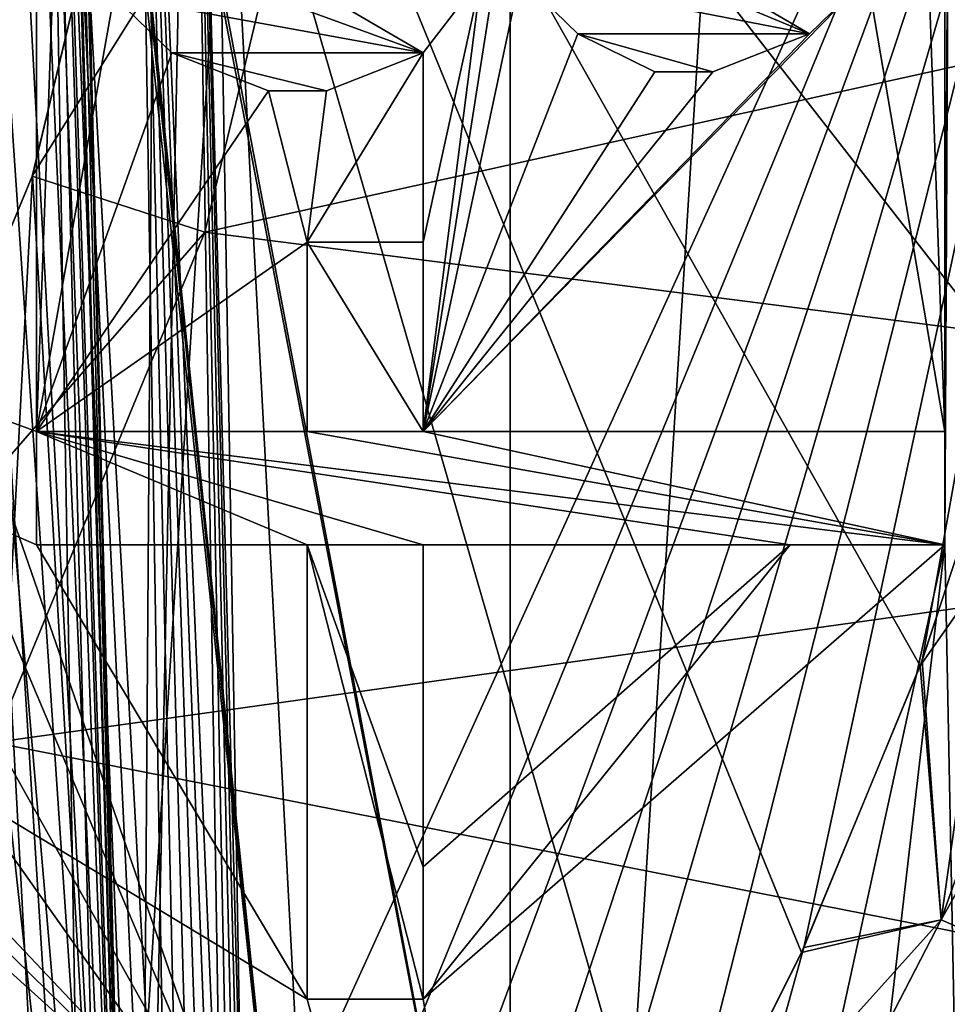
# Model space of a CAD drawing. Header units: millimetres. Extents: x -147 to 148, y -145 to 204.
# Tile 417 of 571: x 104 to 108, y -8 to -4. Entities that reach past the tile are written whole.
import ezdxf

# ---------------------------------------------------------------- set-up
doc = ezdxf.new("R2010")
doc.units = ezdxf.units.MM
doc.header["$LTSCALE"] = 26.699852
for name, color, linetype in [('1236', 7, 'CONTINUOUS'), ('1237', 7, 'CONTINUOUS'), ('1238', 7, 'CONTINUOUS'), ('1239', 7, 'CONTINUOUS'), ('1240', 7, 'CONTINUOUS'), ('1241', 7, 'CONTINUOUS'), ('1242', 7, 'CONTINUOUS'), ('1243', 7, 'CONTINUOUS'), ('1244', 7, 'CONTINUOUS'), ('1245', 7, 'CONTINUOUS'), ('1246', 7, 'CONTINUOUS'), ('1247', 7, 'CONTINUOUS'), ('1248', 7, 'CONTINUOUS'), ('1249', 7, 'CONTINUOUS'), ('1250', 7, 'CONTINUOUS'), ('1252', 7, 'CONTINUOUS'), ('1253', 7, 'CONTINUOUS'), ('1254', 7, 'CONTINUOUS'), ('1255', 7, 'CONTINUOUS'), ('1256', 7, 'CONTINUOUS'), ('1346', 7, 'CONTINUOUS'), ('1347', 7, 'CONTINUOUS'), ('1348', 7, 'CONTINUOUS'), ('1349', 7, 'CONTINUOUS'), ('1350', 7, 'CONTINUOUS'), ('1448', 7, 'CONTINUOUS'), ('1449', 7, 'CONTINUOUS'), ('1450', 7, 'CONTINUOUS'), ('1896', 7, 'CONTINUOUS'), ('1970', 7, 'CONTINUOUS'), ('1974', 7, 'CONTINUOUS'), ('1981', 7, 'CONTINUOUS'), ('1984', 7, 'CONTINUOUS'), ('1986', 7, 'CONTINUOUS'), ('1988', 7, 'CONTINUOUS'), ('1992', 7, 'CONTINUOUS'), ('1994', 7, 'CONTINUOUS'), ('1998', 7, 'CONTINUOUS'), ('1999', 7, 'CONTINUOUS'), ('2006', 7, 'CONTINUOUS'), ('2016', 7, 'CONTINUOUS'), ('743', 7, 'CONTINUOUS'), ('744', 7, 'CONTINUOUS')]:
    doc.layers.add(name, color=color, linetype=linetype)

msp = doc.modelspace()

# ---------------------------------------------------------------- linework, layer by layer
at = {"layer": '1236', "color": 7, "linetype": 'CONTINUOUS', "true_color": 0xd8d8d8}
for points in [[(105.9574, -3.6667, 90.9), (105.7021, -4, 90.9), (105.2766, -3.75, 90.9), (105.9574, -3.6667, 90.9)], [(106.383, -3.9167, 90.9), (106.1277, -3.6667, 90.9), (107.4043, -3.9167, 90.9), (106.383, -3.9167, 90.9)], [(107.4043, -3.9167, 90.9), (106.1277, -3.6667, 90.9), (106.8085, -3.6667, 90.9), (107.4043, -3.9167, 90.9)], [(106.9787, -3.6667, 90.9), (107.4043, -3.9167, 90.9), (106.8085, -3.6667, 90.9), (106.9787, -3.6667, 90.9)], [(107.6596, -3.6667, 90.9), (107.4043, -3.9167, 90.9), (106.9787, -3.6667, 90.9), (107.6596, -3.6667, 90.9)], [(104.5957, -4, 90.9), (104.3404, -3.75, 90.9), (105.7021, -4, 90.9), (104.5957, -4, 90.9)], [(105.7021, -4, 90.9), (104.3404, -3.75, 90.9), (105.0213, -3.75, 90.9), (105.7021, -4, 90.9)], [(105.2766, -3.75, 90.9), (105.7021, -4, 90.9), (105.0213, -3.75, 90.9), (105.2766, -3.75, 90.9)], [(106.7234, -4.0833, 90.9), (106.383, -3.9167, 90.9), (106.9787, -4.0833, 90.9), (106.7234, -4.0833, 90.9)], [(106.9787, -4.0833, 90.9), (106.383, -3.9167, 90.9), (107.4043, -3.9167, 90.9), (106.9787, -4.0833, 90.9)], [(105.0213, -4.1667, 90.9), (104.5957, -4, 90.9), (105.2766, -4.1667, 90.9), (105.0213, -4.1667, 90.9)], [(105.2766, -4.1667, 90.9), (104.5957, -4, 90.9), (105.7021, -4, 90.9), (105.2766, -4.1667, 90.9)], [(105.7021, -4.8333, 90.9), (105.7021, -5.6667, 90.9), (105.1915, -4.8333, 90.9), (105.7021, -4.8333, 90.9)], [(105.1915, -4.8333, 90.9), (105.7021, -5.6667, 90.9), (105.1915, -5.6667, 90.9), (105.1915, -4.8333, 90.9)], [(105.1915, -5.6667, 90.9), (108, -6.1667, 90.9), (104, -5.6667, 90.9), (105.1915, -5.6667, 90.9)], [(104, -5.6667, 90.9), (108, -6.1667, 90.9), (107.3191, -6.1667, 90.9), (104, -5.6667, 90.9)], [(104, -6.1667, 90.9), (104, -5.6667, 90.9), (105.1915, -6.1667, 90.9), (104, -6.1667, 90.9)], [(105.1915, -6.1667, 90.9), (104, -5.6667, 90.9), (105.7021, -6.1667, 90.9), (105.1915, -6.1667, 90.9)], [(105.7021, -6.1667, 90.9), (104, -5.6667, 90.9), (107.3191, -6.1667, 90.9), (105.7021, -6.1667, 90.9)], [(105.7021, -5.6667, 90.9), (108, -6.1667, 90.9), (105.1915, -5.6667, 90.9), (105.7021, -5.6667, 90.9)], [(108, -5.6667, 90.9), (108, -6.1667, 90.9), (105.7021, -5.6667, 90.9), (108, -5.6667, 90.9)], [(105.1915, -8.1667, 90.9), (105.1915, -6.1667, 90.9), (105.7021, -8.1667, 90.9), (105.1915, -8.1667, 90.9)], [(105.7021, -8.1667, 90.9), (105.1915, -6.1667, 90.9), (105.7021, -7.5833, 90.9), (105.7021, -8.1667, 90.9)], [(105.7021, -7.5833, 90.9), (105.1915, -6.1667, 90.9), (105.7021, -6.1667, 90.9), (105.7021, -7.5833, 90.9)], [(108, -6.1667, 90.9), (105.7021, -8.1667, 90.9), (107.3191, -6.1667, 90.9), (108, -6.1667, 90.9)], [(105.7021, -8.1667, 90.9), (105.7021, -7.5833, 90.9), (107.3191, -6.1667, 90.9), (105.7021, -8.1667, 90.9)]]:
    msp.add_3dface(points, dxfattribs=at)
at = {"layer": '1237', "color": 7, "linetype": 'CONTINUOUS', "true_color": 0xd8d8d8}
for points in [[(108, -6.1667, 91.4), (105.7021, -8.1667, 91.4), (108, -6.1667, 90.9), (108, -6.1667, 91.4)], [(108, -6.1667, 90.9), (105.7021, -8.1667, 91.4), (105.7021, -8.1667, 90.9), (108, -6.1667, 90.9)]]:
    msp.add_3dface(points, dxfattribs=at)
at = {"layer": '1238', "color": 7, "linetype": 'CONTINUOUS', "true_color": 0xd8d8d8}
for points in [[(105.7021, -8.1667, 91.4), (105.1915, -8.1667, 91.4), (105.7021, -8.1667, 90.9), (105.7021, -8.1667, 91.4)], [(105.1915, -8.1667, 91.4), (105.1915, -8.1667, 90.9), (105.7021, -8.1667, 90.9), (105.1915, -8.1667, 91.4)]]:
    msp.add_3dface(points, dxfattribs=at)
at = {"layer": '1239', "color": 7, "linetype": 'CONTINUOUS', "true_color": 0xd8d8d8}
for points in [[(105.1915, -8.1667, 91.4), (105.1915, -6.1667, 91.4), (105.1915, -8.1667, 90.9), (105.1915, -8.1667, 91.4)], [(105.1915, -6.1667, 91.4), (105.1915, -6.1667, 90.9), (105.1915, -8.1667, 90.9), (105.1915, -6.1667, 91.4)]]:
    msp.add_3dface(points, dxfattribs=at)
at = {"layer": '1240', "color": 7, "linetype": 'CONTINUOUS', "true_color": 0xd8d8d8}
for points in [[(105.1915, -6.1667, 91.4), (104, -6.1667, 91.4), (105.1915, -6.1667, 90.9), (105.1915, -6.1667, 91.4)], [(104, -6.1667, 91.4), (104, -6.1667, 90.9), (105.1915, -6.1667, 90.9), (104, -6.1667, 91.4)]]:
    msp.add_3dface(points, dxfattribs=at)
at = {"layer": '1241', "color": 7, "linetype": 'CONTINUOUS', "true_color": 0xd8d8d8}
for points in [[(104, -6.1667, 91.4), (104, -5.6667, 91.4), (104, -5.6667, 90.9), (104, -6.1667, 91.4)], [(104, -6.1667, 91.4), (104, -5.6667, 90.9), (104, -6.1667, 90.9), (104, -6.1667, 91.4)]]:
    msp.add_3dface(points, dxfattribs=at)
at = {"layer": '1242', "color": 7, "linetype": 'CONTINUOUS', "true_color": 0xd8d8d8}
for points in [[(104, -5.6667, 91.4), (105.1915, -5.6667, 91.4), (104, -5.6667, 90.9), (104, -5.6667, 91.4)], [(105.1915, -5.6667, 91.4), (105.1915, -5.6667, 90.9), (104, -5.6667, 90.9), (105.1915, -5.6667, 91.4)]]:
    msp.add_3dface(points, dxfattribs=at)
at = {"layer": '1243', "color": 7, "linetype": 'CONTINUOUS', "true_color": 0xd8d8d8}
for points in [[(105.1915, -5.6667, 91.4), (105.1915, -4.8333, 91.4), (105.1915, -5.6667, 90.9), (105.1915, -5.6667, 91.4)], [(105.1915, -4.8333, 91.4), (105.1915, -4.8333, 90.9), (105.1915, -5.6667, 90.9), (105.1915, -4.8333, 91.4)]]:
    msp.add_3dface(points, dxfattribs=at)
at = {"layer": '1244', "color": 7, "linetype": 'CONTINUOUS', "true_color": 0xd8d8d8}
for points in [[(105.1915, -4.8333, 91.4), (105.7021, -4.8333, 91.4), (105.1915, -4.8333, 90.9), (105.1915, -4.8333, 91.4)], [(105.7021, -4.8333, 91.4), (105.7021, -4.8333, 90.9), (105.1915, -4.8333, 90.9), (105.7021, -4.8333, 91.4)]]:
    msp.add_3dface(points, dxfattribs=at)
at = {"layer": '1245', "color": 7, "linetype": 'CONTINUOUS', "true_color": 0xd8d8d8}
for points in [[(105.7021, -4.8333, 91.4), (105.7021, -5.6667, 91.4), (105.7021, -4.8333, 90.9), (105.7021, -4.8333, 91.4)], [(105.7021, -5.6667, 91.4), (105.7021, -5.6667, 90.9), (105.7021, -4.8333, 90.9), (105.7021, -5.6667, 91.4)]]:
    msp.add_3dface(points, dxfattribs=at)
at = {"layer": '1246', "color": 7, "linetype": 'CONTINUOUS', "true_color": 0xd8d8d8}
for points in [[(105.7021, -5.6667, 91.4), (108, -5.6667, 91.4), (105.7021, -5.6667, 90.9), (105.7021, -5.6667, 91.4)], [(108, -5.6667, 91.4), (108, -5.6667, 90.9), (105.7021, -5.6667, 90.9), (108, -5.6667, 91.4)]]:
    msp.add_3dface(points, dxfattribs=at)
at = {"layer": '1247', "color": 7, "linetype": 'CONTINUOUS', "true_color": 0xd8d8d8}
for points in [[(108, -5.6667, 91.4), (108, -6.1667, 91.4), (108, -5.6667, 90.9), (108, -5.6667, 91.4)], [(108, -6.1667, 91.4), (108, -6.1667, 90.9), (108, -5.6667, 90.9), (108, -6.1667, 91.4)]]:
    msp.add_3dface(points, dxfattribs=at)
at = {"layer": '1248', "color": 7, "linetype": 'CONTINUOUS', "true_color": 0xd8d8d8}
for points in [[(105.7021, -7.5833, 91.4), (107.3191, -6.1667, 91.4), (105.7021, -7.5833, 90.9), (105.7021, -7.5833, 91.4)], [(105.7021, -7.5833, 90.9), (107.3191, -6.1667, 91.4), (107.3191, -6.1667, 90.9), (105.7021, -7.5833, 90.9)]]:
    msp.add_3dface(points, dxfattribs=at)
at = {"layer": '1249', "color": 7, "linetype": 'CONTINUOUS', "true_color": 0xd8d8d8}
for points in [[(107.3191, -6.1667, 91.4), (105.7021, -6.1667, 91.4), (107.3191, -6.1667, 90.9), (107.3191, -6.1667, 91.4)], [(105.7021, -6.1667, 91.4), (105.7021, -6.1667, 90.9), (107.3191, -6.1667, 90.9), (105.7021, -6.1667, 91.4)]]:
    msp.add_3dface(points, dxfattribs=at)
at = {"layer": '1250', "color": 7, "linetype": 'CONTINUOUS', "true_color": 0xd8d8d8}
for points in [[(105.7021, -6.1667, 91.4), (105.7021, -7.5833, 91.4), (105.7021, -6.1667, 90.9), (105.7021, -6.1667, 91.4)], [(105.7021, -7.5833, 91.4), (105.7021, -7.5833, 90.9), (105.7021, -6.1667, 90.9), (105.7021, -7.5833, 91.4)]]:
    msp.add_3dface(points, dxfattribs=at)
at = {"layer": '1252', "color": 7, "linetype": 'CONTINUOUS', "true_color": 0xd8d8d8}
for points in [[(105.9574, -3.6667, 91.4), (105.7021, -4, 91.4), (105.7021, -4, 90.9), (105.9574, -3.6667, 91.4)], [(105.9574, -3.6667, 91.4), (105.7021, -4, 90.9), (105.9574, -3.6667, 90.9), (105.9574, -3.6667, 91.4)]]:
    msp.add_3dface(points, dxfattribs=at)
at = {"layer": '1253', "color": 7, "linetype": 'CONTINUOUS', "true_color": 0xd8d8d8}
for points in [[(105.7021, -4, 91.4), (105.2766, -4.1667, 91.4), (105.2766, -4.1667, 90.9), (105.7021, -4, 91.4)], [(105.7021, -4, 91.4), (105.2766, -4.1667, 90.9), (105.7021, -4, 90.9), (105.7021, -4, 91.4)]]:
    msp.add_3dface(points, dxfattribs=at)
at = {"layer": '1254', "color": 7, "linetype": 'CONTINUOUS', "true_color": 0xd8d8d8}
for points in [[(105.2766, -4.1667, 91.4), (105.0213, -4.1667, 91.4), (105.0213, -4.1667, 90.9), (105.2766, -4.1667, 91.4)], [(105.2766, -4.1667, 91.4), (105.0213, -4.1667, 90.9), (105.2766, -4.1667, 90.9), (105.2766, -4.1667, 91.4)]]:
    msp.add_3dface(points, dxfattribs=at)
at = {"layer": '1255', "color": 7, "linetype": 'CONTINUOUS', "true_color": 0xd8d8d8}
for points in [[(105.0213, -4.1667, 91.4), (104.5957, -4, 91.4), (104.5957, -4, 90.9), (105.0213, -4.1667, 91.4)], [(105.0213, -4.1667, 91.4), (104.5957, -4, 90.9), (105.0213, -4.1667, 90.9), (105.0213, -4.1667, 91.4)]]:
    msp.add_3dface(points, dxfattribs=at)
at = {"layer": '1256', "color": 7, "linetype": 'CONTINUOUS', "true_color": 0xd8d8d8}
for points in [[(104.5957, -4, 91.4), (104.3404, -3.75, 91.4), (104.3404, -3.75, 90.9), (104.5957, -4, 91.4)], [(104.5957, -4, 91.4), (104.3404, -3.75, 90.9), (104.5957, -4, 90.9), (104.5957, -4, 91.4)]]:
    msp.add_3dface(points, dxfattribs=at)
at = {"layer": '1346', "color": 7, "linetype": 'CONTINUOUS', "true_color": 0xd8d8d8}
for points in [[(107.6596, -3.6667, 91.4), (107.4043, -3.9167, 91.4), (107.4043, -3.9167, 90.9), (107.6596, -3.6667, 91.4)], [(107.6596, -3.6667, 91.4), (107.4043, -3.9167, 90.9), (107.6596, -3.6667, 90.9), (107.6596, -3.6667, 91.4)]]:
    msp.add_3dface(points, dxfattribs=at)
at = {"layer": '1347', "color": 7, "linetype": 'CONTINUOUS', "true_color": 0xd8d8d8}
for points in [[(107.4043, -3.9167, 91.4), (106.9787, -4.0833, 91.4), (106.9787, -4.0833, 90.9), (107.4043, -3.9167, 91.4)], [(107.4043, -3.9167, 91.4), (106.9787, -4.0833, 90.9), (107.4043, -3.9167, 90.9), (107.4043, -3.9167, 91.4)]]:
    msp.add_3dface(points, dxfattribs=at)
at = {"layer": '1348', "color": 7, "linetype": 'CONTINUOUS', "true_color": 0xd8d8d8}
for points in [[(106.9787, -4.0833, 91.4), (106.7234, -4.0833, 91.4), (106.7234, -4.0833, 90.9), (106.9787, -4.0833, 91.4)], [(106.9787, -4.0833, 91.4), (106.7234, -4.0833, 90.9), (106.9787, -4.0833, 90.9), (106.9787, -4.0833, 91.4)]]:
    msp.add_3dface(points, dxfattribs=at)
at = {"layer": '1349', "color": 7, "linetype": 'CONTINUOUS', "true_color": 0xd8d8d8}
for points in [[(106.7234, -4.0833, 91.4), (106.383, -3.9167, 91.4), (106.383, -3.9167, 90.9), (106.7234, -4.0833, 91.4)], [(106.7234, -4.0833, 91.4), (106.383, -3.9167, 90.9), (106.7234, -4.0833, 90.9), (106.7234, -4.0833, 91.4)]]:
    msp.add_3dface(points, dxfattribs=at)
at = {"layer": '1350', "color": 7, "linetype": 'CONTINUOUS', "true_color": 0xd8d8d8}
for points in [[(106.383, -3.9167, 91.4), (106.1277, -3.6667, 91.4), (106.1277, -3.6667, 90.9), (106.383, -3.9167, 91.4)], [(106.383, -3.9167, 91.4), (106.1277, -3.6667, 90.9), (106.383, -3.9167, 90.9), (106.383, -3.9167, 91.4)]]:
    msp.add_3dface(points, dxfattribs=at)
at = {"layer": '1448', "color": 7, "linetype": 'CONTINUOUS', "true_color": 0xd8d8d8}
for points in [[(104.0777, -16.9061, 89.9), (94, -7.0641, 90.4), (94, -6.8284, 89.9), (104.0777, -16.9061, 89.9)], [(94, -7.0641, 90.4), (104.0777, -16.9061, 89.9), (94.0394, -7.2345, 90.6778), (94, -7.0641, 90.4)], [(104.0777, -16.9061, 89.9), (94.1582, -7.4768, 90.9399), (94.0394, -7.2345, 90.6778), (104.0777, -16.9061, 89.9)], [(104.0777, -16.9061, 89.9), (94.358, -7.7837, 91.167), (94.1582, -7.4768, 90.9399), (104.0777, -16.9061, 89.9)], [(104.0777, -16.9061, 89.9), (94.4898, -7.9592, 91.2597), (94.358, -7.7837, 91.167), (104.0777, -16.9061, 89.9)], [(104.0777, -16.9061, 89.9), (94.6431, -8.1478, 91.3345), (94.4898, -7.9592, 91.2597), (104.0777, -16.9061, 89.9)], [(104.0777, -16.9061, 89.9), (94.8131, -8.3398, 91.3811), (94.6431, -8.1478, 91.3345), (104.0777, -16.9061, 89.9)]]:
    msp.add_3dface(points, dxfattribs=at)
at = {"layer": '1449', "color": 7, "linetype": 'CONTINUOUS', "true_color": 0xd8d8d8}
for points in [[(106.9061, -14.0777, 89.9), (94.9166, -3.4391, 89.9), (95.4142, -2.5858, 89.9), (106.9061, -14.0777, 89.9)], [(106.9061, -14.0777, 89.9), (94.2857, -4.1991, 89.9), (94.9166, -3.4391, 89.9), (106.9061, -14.0777, 89.9)], [(94.2857, -4.1991, 89.9), (106.9061, -14.0777, 89.9), (94.1306, -4.4049, 89.9), (94.2857, -4.1991, 89.9)], [(106.9061, -14.0777, 89.9), (94.0332, -4.6434, 89.9), (94.1306, -4.4049, 89.9), (106.9061, -14.0777, 89.9)], [(106.9061, -14.0777, 89.9), (94, -4.899, 89.9), (94.0332, -4.6434, 89.9), (106.9061, -14.0777, 89.9)], [(106.9061, -14.0777, 89.9), (94, -6.8284, 89.9), (94, -4.899, 89.9), (106.9061, -14.0777, 89.9)], [(106.9061, -14.0777, 89.9), (104.0777, -16.9061, 89.9), (94, -6.8284, 89.9), (106.9061, -14.0777, 89.9)]]:
    msp.add_3dface(points, dxfattribs=at)
at = {"layer": '1450', "color": 7, "linetype": 'CONTINUOUS', "true_color": 0xd8d8d8}
for points in [[(96.3911, -2.8555, 91.4), (106.5114, -12.9759, 91.4), (95.4142, -2.5858, 89.9), (96.3911, -2.8555, 91.4)], [(95.4142, -2.5858, 89.9), (106.5114, -12.9759, 91.4), (106.7206, -13.208, 91.3513), (95.4142, -2.5858, 89.9)], [(107.0128, -13.9487, 90.4), (106.9596, -14.0133, 90.1501), (95.4142, -2.5858, 89.9), (107.0128, -13.9487, 90.4)], [(107.0128, -13.9487, 90.4), (95.4142, -2.5858, 89.9), (107.0434, -13.8337, 90.7089), (107.0128, -13.9487, 90.4)], [(106.9596, -14.0133, 90.1501), (106.9061, -14.0777, 89.9), (95.4142, -2.5858, 89.9), (106.9596, -14.0133, 90.1501)], [(107.0434, -13.8337, 90.7089), (95.4142, -2.5858, 89.9), (107.001, -13.6597, 90.9882), (107.0434, -13.8337, 90.7089)], [(107.001, -13.6597, 90.9882), (95.4142, -2.5858, 89.9), (106.8899, -13.4443, 91.2092), (107.001, -13.6597, 90.9882)], [(106.8899, -13.4443, 91.2092), (95.4142, -2.5858, 89.9), (106.7206, -13.208, 91.3513), (106.8899, -13.4443, 91.2092)]]:
    msp.add_3dface(points, dxfattribs=at)
at = {"layer": '1896', "color": 7, "linetype": 'CONTINUOUS', "true_color": 0xd8d8d8}
for points in [[(20.7086, -1.3008, 26.9), (20.5856, -2.6023, 26.9), (145.5, -45.5, 26.9), (20.7086, -1.3008, 26.9)], [(81.4515, -22.5327, 26.9), (20.7086, -1.3008, 26.9), (145.5, -45.5, 26.9), (81.4515, -22.5327, 26.9)], [(20.5856, -2.6023, 26.9), (20.3823, -3.8891, 26.9), (145.5, -45.5, 26.9), (20.5856, -2.6023, 26.9)], [(20.3823, -3.8891, 26.9), (20.0982, -5.1579, 26.9), (145.5, -45.5, 26.9), (20.3823, -3.8891, 26.9)], [(20.0982, -5.1579, 26.9), (19.7334, -6.4131, 26.9), (145.5, -45.5, 26.9), (20.0982, -5.1579, 26.9)], [(19.7334, -6.4131, 26.9), (19.2922, -7.6401, 26.9), (145.5, -45.5, 26.9), (19.7334, -6.4131, 26.9)], [(19.2922, -7.6401, 26.9), (18.7759, -8.8325, 26.9), (145.5, -45.5, 26.9), (19.2922, -7.6401, 26.9)], [(-82.8595, -7.6981, 26.9), (-83.4517, -8.2074, 26.9), (145.5, -45.5, 26.9), (-82.8595, -7.6981, 26.9)], [(-3.8892, -20.3823, 26.9), (-82.8595, -7.6981, 26.9), (145.5, -45.5, 26.9), (-3.8892, -20.3823, 26.9)]]:
    msp.add_3dface(points, dxfattribs=at)
at = {"layer": '1970', "color": 7, "linetype": 'CONTINUOUS', "true_color": 0xd8d8d8}
for points in [[(104.7493, 0, 31.0066), (104.6655, 0, 31.6428), (104.9058, -8.9693, 31.1631), (104.7493, 0, 31.0066)], [(104.0294, 0, 32.7446), (103.5204, 0, 33.1351), (104.2174, -11.0504, 32.9424), (104.0294, 0, 32.7446)], [(104.2174, -11.0504, 32.9424), (103.5204, 0, 33.1351), (104.125, -11.2869, 33.0374), (104.2174, -11.0504, 32.9424)], [(104.125, -11.2869, 33.0374), (103.5204, 0, 33.1351), (104.0244, -11.5358, 33.1303), (104.125, -11.2869, 33.0374)], [(104.0244, -11.5358, 33.1303), (103.5204, 0, 33.1351), (103.9146, -11.7974, 33.2206), (104.0244, -11.5358, 33.1303)], [(104.42, 0, 32.2356), (104.0294, 0, 32.7446), (104.5811, -10.0316, 32.4346), (104.42, 0, 32.2356)], [(104.5811, -10.0316, 32.4346), (104.0294, 0, 32.7446), (104.5192, -10.2152, 32.5416), (104.5811, -10.0316, 32.4346)], [(104.5192, -10.2152, 32.5416), (104.0294, 0, 32.7446), (104.4524, -10.4086, 32.6455), (104.5192, -10.2152, 32.5416)], [(104.4524, -10.4086, 32.6455), (104.0294, 0, 32.7446), (104.3804, -10.6118, 32.7465), (104.4524, -10.4086, 32.6455)], [(104.3804, -10.6118, 32.7465), (104.0294, 0, 32.7446), (104.3023, -10.8256, 32.8453), (104.3804, -10.6118, 32.7465)], [(104.3023, -10.8256, 32.8453), (104.0294, 0, 32.7446), (104.2174, -11.0504, 32.9424), (104.3023, -10.8256, 32.8453)], [(104.6655, 0, 31.6428), (104.42, 0, 32.2356), (104.8158, -9.284, 31.8471), (104.6655, 0, 31.6428)], [(104.8158, -9.284, 31.8471), (104.42, 0, 32.2356), (104.78, -9.4047, 31.9697), (104.8158, -9.284, 31.8471)], [(104.78, -9.4047, 31.9697), (104.42, 0, 32.2356), (104.7382, -9.5417, 32.0906), (104.78, -9.4047, 31.9697)], [(104.7382, -9.5417, 32.0906), (104.42, 0, 32.2356), (104.6911, -9.693, 32.2084), (104.7382, -9.5417, 32.0906)], [(104.6911, -9.693, 32.2084), (104.42, 0, 32.2356), (104.6386, -9.8568, 32.3232), (104.6911, -9.693, 32.2084)], [(104.6386, -9.8568, 32.3232), (104.42, 0, 32.2356), (104.5811, -10.0316, 32.4346), (104.6386, -9.8568, 32.3232)], [(104.9058, -8.9693, 31.1631), (104.6655, 0, 31.6428), (104.8916, -9.0235, 31.4364), (104.9058, -8.9693, 31.1631)], [(104.8916, -9.0235, 31.4364), (104.6655, 0, 31.6428), (104.8728, -9.0909, 31.5792), (104.8916, -9.0235, 31.4364)], [(104.8728, -9.0909, 31.5792), (104.6655, 0, 31.6428), (104.8467, -9.1798, 31.7191), (104.8728, -9.0909, 31.5792)], [(104.8467, -9.1798, 31.7191), (104.6655, 0, 31.6428), (104.8158, -9.284, 31.8471), (104.8467, -9.1798, 31.7191)]]:
    msp.add_3dface(points, dxfattribs=at)
at = {"layer": '1974', "color": 7, "linetype": 'CONTINUOUS', "true_color": 0xd8d8d8}
for points in [[(104.7493, 0, 31.0066), (104.9058, -8.9693, 31.1631), (104.9058, -8.9693, 19.9), (104.7493, 0, 31.0066)], [(104.7493, 0, 31.0066), (104.9058, -8.9693, 19.9), (104.7493, 0, 19.9), (104.7493, 0, 31.0066)]]:
    msp.add_3dface(points, dxfattribs=at)
at = {"layer": '1981', "color": 7, "linetype": 'CONTINUOUS', "true_color": 0xd8d8d8}
for points in [[(107.9836, -7.8172, 39.16), (108.3281, -5.3815, 39.2702), (108.8778, -5.2936, 39.2039), (107.9836, -7.8172, 39.16)], [(107.9836, -7.8172, 39.16), (108.8778, -5.2936, 39.2039), (109.333, -5.4207, 39.0062), (107.9836, -7.8172, 39.16)], [(107.8999, -6.6751, 39.2476), (108.3281, -5.3815, 39.2702), (107.9836, -7.8172, 39.16), (107.8999, -6.6751, 39.2476)], [(108.4164, -8.0045, 38.9619), (107.9836, -7.8172, 39.16), (109.333, -5.4207, 39.0062), (108.4164, -8.0045, 38.9619)], [(107.3787, -7.9391, 39.2255), (107.8999, -6.6751, 39.2476), (107.9836, -7.8172, 39.16), (107.3787, -7.9391, 39.2255)], [(106.7543, -10.1956, 39.1187), (107.3787, -7.9391, 39.2255), (107.9836, -7.8172, 39.16), (106.7543, -10.1956, 39.1187)], [(106.7543, -10.1956, 39.1187), (107.9836, -7.8172, 39.16), (108.4164, -8.0045, 38.9619), (106.7543, -10.1956, 39.1187)], [(106.7728, -9.1557, 39.2043), (107.3787, -7.9391, 39.2255), (106.7543, -10.1956, 39.1187), (106.7728, -9.1557, 39.2043)], [(107.1568, -10.4395, 38.9201), (106.7543, -10.1956, 39.1187), (108.4164, -8.0045, 38.9619), (107.1568, -10.4395, 38.9201)], [(107.1568, -10.4395, 38.9201), (108.4164, -8.0045, 38.9619), (108.7888, -8.1652, 38.651), (107.1568, -10.4395, 38.9201)], [(107.5031, -10.6488, 38.6091), (107.1568, -10.4395, 38.9201), (108.7888, -8.1652, 38.651), (107.5031, -10.6488, 38.6091)], [(107.5031, -10.6488, 38.6091), (108.7888, -8.1652, 38.651), (109.074, -8.2877, 38.2444), (107.5031, -10.6488, 38.6091)]]:
    msp.add_3dface(points, dxfattribs=at)
at = {"layer": '1984', "color": 7, "linetype": 'CONTINUOUS', "true_color": 0xd8d8d8}
for points in [[(102.5072, -14.4588, 39.1117), (102, 0, 39.3641), (109.0917, 0, 39.3641), (102.5072, -14.4588, 39.1117)], [(103.5122, -13.5225, 39.1281), (102.5072, -14.4588, 39.1117), (109.0917, 0, 39.3641), (103.5122, -13.5225, 39.1281)], [(104.4474, -12.5147, 39.1457), (103.5122, -13.5225, 39.1281), (109.0917, 0, 39.3641), (104.4474, -12.5147, 39.1457)], [(105.3079, -11.4437, 39.1644), (104.4474, -12.5147, 39.1457), (109.0917, 0, 39.3641), (105.3079, -11.4437, 39.1644)], [(106.0821, -10.3251, 39.1839), (105.3079, -11.4437, 39.1644), (109.0917, 0, 39.3641), (106.0821, -10.3251, 39.1839)], [(106.7728, -9.1557, 39.2043), (106.0821, -10.3251, 39.1839), (109.0917, 0, 39.3641), (106.7728, -9.1557, 39.2043)], [(107.3787, -7.9391, 39.2255), (106.7728, -9.1557, 39.2043), (109.0917, 0, 39.3641), (107.3787, -7.9391, 39.2255)], [(107.8999, -6.6751, 39.2476), (107.3787, -7.9391, 39.2255), (109.0917, 0, 39.3641), (107.8999, -6.6751, 39.2476)], [(108.3281, -5.3815, 39.2702), (107.8999, -6.6751, 39.2476), (109.0917, 0, 39.3641), (108.3281, -5.3815, 39.2702)]]:
    msp.add_3dface(points, dxfattribs=at)
at = {"layer": '1986', "color": 7, "linetype": 'CONTINUOUS', "true_color": 0xd8d8d8}
for points in [[(106.0744, -10.3375, 43.0844), (106.7634, -9.1735, 43.0641), (104.1126, 0, 42.9039), (106.0744, -10.3375, 43.0844)], [(106.0744, -10.3375, 43.0844), (104.1126, 0, 42.9039), (104.136, -0.22, 42.9078), (106.0744, -10.3375, 43.0844)], [(106.7634, -9.1735, 43.0641), (107.3689, -7.9609, 43.0429), (104.1126, 0, 42.9039), (106.7634, -9.1735, 43.0641)], [(107.3689, -7.9609, 43.0429), (107.8911, -6.6995, 43.0209), (104.1126, 0, 42.9039), (107.3689, -7.9609, 43.0429)], [(107.8911, -6.6995, 43.0209), (108.321, -5.4061, 42.9983), (104.1126, 0, 42.9039), (107.8911, -6.6995, 43.0209)], [(108.321, -5.4061, 42.9983), (108.6588, -4.0788, 42.9751), (104.1126, 0, 42.9039), (108.321, -5.4061, 42.9983)], [(108.6588, -4.0788, 42.9751), (108.9005, -2.7334, 42.9516), (104.1126, 0, 42.9039), (108.6588, -4.0788, 42.9751)], [(105.3035, -11.45, 43.1038), (106.0744, -10.3375, 43.0844), (104.136, -0.22, 42.9078), (105.3035, -11.45, 43.1038)], [(104.1513, -0.4599, 42.912), (105.3035, -11.45, 43.1038), (104.136, -0.22, 42.9078), (104.1513, -0.4599, 42.912)], [(104.1591, -0.7198, 42.9165), (105.3035, -11.45, 43.1038), (104.1513, -0.4599, 42.912), (104.1591, -0.7198, 42.9165)], [(104.4481, -12.5143, 43.1224), (105.3035, -11.45, 43.1038), (104.1591, -0.7198, 42.9165), (104.4481, -12.5143, 43.1224)], [(104.1594, -0.9994, 42.9214), (104.4481, -12.5143, 43.1224), (104.1591, -0.7198, 42.9165), (104.1594, -0.9994, 42.9214)], [(104.1514, -1.2992, 42.9266), (104.4481, -12.5143, 43.1224), (104.1594, -0.9994, 42.9214), (104.1514, -1.2992, 42.9266)], [(104.1384, -1.5521, 42.931), (104.4481, -12.5143, 43.1224), (104.1514, -1.2992, 42.9266), (104.1384, -1.5521, 42.931)], [(104.134, -1.6203, 42.9322), (104.4481, -12.5143, 43.1224), (104.1384, -1.5521, 42.931), (104.134, -1.6203, 42.9322)], [(104.1057, -1.9633, 42.9382), (104.4481, -12.5143, 43.1224), (104.134, -1.6203, 42.9322), (104.1057, -1.9633, 42.9382)], [(104.0649, -2.329, 42.9446), (104.4481, -12.5143, 43.1224), (104.1057, -1.9633, 42.9382), (104.0649, -2.329, 42.9446)], [(104.0093, -2.7199, 42.9514), (104.4481, -12.5143, 43.1224), (104.0649, -2.329, 42.9446), (104.0093, -2.7199, 42.9514)], [(103.9361, -3.1384, 42.9587), (104.4481, -12.5143, 43.1224), (104.0093, -2.7199, 42.9514), (103.9361, -3.1384, 42.9587)], [(103.8421, -3.5867, 42.9665), (104.4481, -12.5143, 43.1224), (103.9361, -3.1384, 42.9587), (103.8421, -3.5867, 42.9665)], [(103.7234, -4.0664, 42.9749), (104.4481, -12.5143, 43.1224), (103.8421, -3.5867, 42.9665), (103.7234, -4.0664, 42.9749)], [(103.5754, -4.5798, 42.9839), (104.4481, -12.5143, 43.1224), (103.7234, -4.0664, 42.9749), (103.5754, -4.5798, 42.9839)], [(103.5195, -13.5155, 43.1398), (104.4481, -12.5143, 43.1224), (103.5754, -4.5798, 42.9839), (103.5195, -13.5155, 43.1398)]]:
    msp.add_3dface(points, dxfattribs=at)
at = {"layer": '1988', "color": 7, "linetype": 'CONTINUOUS', "true_color": 0xd8d8d8}
for points in [[(108.321, -5.4061, 42.9983), (107.8911, -6.6995, 43.0209), (108.8779, -5.2937, 43.0642), (108.321, -5.4061, 42.9983)], [(108.8779, -5.2937, 43.0642), (107.8911, -6.6995, 43.0209), (107.9837, -7.8173, 43.1081), (108.8779, -5.2937, 43.0642)], [(108.8779, -5.2937, 43.0642), (107.9837, -7.8173, 43.1081), (109.3331, -5.4207, 43.2619), (108.8779, -5.2937, 43.0642)], [(109.3331, -5.4207, 43.2619), (107.9837, -7.8173, 43.1081), (108.4165, -8.0046, 43.3062), (109.3331, -5.4207, 43.2619)], [(107.8911, -6.6995, 43.0209), (107.3689, -7.9609, 43.0429), (107.9837, -7.8173, 43.1081), (107.8911, -6.6995, 43.0209)], [(107.9837, -7.8173, 43.1081), (106.7634, -9.1735, 43.0641), (106.7544, -10.1957, 43.1494), (107.9837, -7.8173, 43.1081)], [(107.9837, -7.8173, 43.1081), (106.7544, -10.1957, 43.1494), (108.4165, -8.0046, 43.3062), (107.9837, -7.8173, 43.1081)], [(107.3689, -7.9609, 43.0429), (106.7634, -9.1735, 43.0641), (107.9837, -7.8173, 43.1081), (107.3689, -7.9609, 43.0429)], [(108.4165, -8.0046, 43.3062), (106.7544, -10.1957, 43.1494), (107.1569, -10.4396, 43.348), (108.4165, -8.0046, 43.3062)], [(108.4165, -8.0046, 43.3062), (107.1569, -10.4396, 43.348), (108.7889, -8.1653, 43.6172), (108.4165, -8.0046, 43.3062)], [(108.7889, -8.1653, 43.6172), (107.1569, -10.4396, 43.348), (107.5032, -10.6489, 43.659), (108.7889, -8.1653, 43.6172)], [(108.7889, -8.1653, 43.6172), (107.5032, -10.6489, 43.659), (109.074, -8.2878, 44.0237), (108.7889, -8.1653, 43.6172)]]:
    msp.add_3dface(points, dxfattribs=at)
at = {"layer": '1992', "color": 7, "linetype": 'CONTINUOUS', "true_color": 0xd8d8d8}
for points in [[(107.9836, -7.8172, 47.6163), (108.3281, -5.3815, 47.7264), (108.8778, -5.2936, 47.6601), (107.9836, -7.8172, 47.6163)], [(107.9836, -7.8172, 47.6163), (108.8778, -5.2936, 47.6601), (109.333, -5.4207, 47.4625), (107.9836, -7.8172, 47.6163)], [(107.8999, -6.6751, 47.7038), (108.3281, -5.3815, 47.7264), (107.9836, -7.8172, 47.6163), (107.8999, -6.6751, 47.7038)], [(108.4164, -8.0045, 47.4181), (107.9836, -7.8172, 47.6163), (109.333, -5.4207, 47.4625), (108.4164, -8.0045, 47.4181)], [(107.3787, -7.9391, 47.6818), (107.8999, -6.6751, 47.7038), (107.9836, -7.8172, 47.6163), (107.3787, -7.9391, 47.6818)], [(106.7543, -10.1956, 47.5749), (107.3787, -7.9391, 47.6818), (107.9836, -7.8172, 47.6163), (106.7543, -10.1956, 47.5749)], [(106.7543, -10.1956, 47.5749), (107.9836, -7.8172, 47.6163), (108.4164, -8.0045, 47.4181), (106.7543, -10.1956, 47.5749)], [(106.7728, -9.1557, 47.6605), (107.3787, -7.9391, 47.6818), (106.7543, -10.1956, 47.5749), (106.7728, -9.1557, 47.6605)], [(107.1568, -10.4395, 47.3763), (106.7543, -10.1956, 47.5749), (108.4164, -8.0045, 47.4181), (107.1568, -10.4395, 47.3763)], [(107.1568, -10.4395, 47.3763), (108.4164, -8.0045, 47.4181), (108.7888, -8.1652, 47.1072), (107.1568, -10.4395, 47.3763)], [(107.5031, -10.6488, 47.0653), (107.1568, -10.4395, 47.3763), (108.7888, -8.1652, 47.1072), (107.5031, -10.6488, 47.0653)], [(107.5031, -10.6488, 47.0653), (108.7888, -8.1652, 47.1072), (109.074, -8.2877, 46.7007), (107.5031, -10.6488, 47.0653)]]:
    msp.add_3dface(points, dxfattribs=at)
at = {"layer": '1994', "color": 7, "linetype": 'CONTINUOUS', "true_color": 0xd8d8d8}
for points in [[(109.0917, 0, 47.8204), (105.3079, -11.4437, 47.6206), (104.7, 0, 47.8204), (109.0917, 0, 47.8204)], [(106.0821, -10.3251, 47.6401), (105.3079, -11.4437, 47.6206), (109.0917, 0, 47.8204), (106.0821, -10.3251, 47.6401)], [(106.7728, -9.1557, 47.6605), (106.0821, -10.3251, 47.6401), (109.0917, 0, 47.8204), (106.7728, -9.1557, 47.6605)], [(107.3787, -7.9391, 47.6818), (106.7728, -9.1557, 47.6605), (109.0917, 0, 47.8204), (107.3787, -7.9391, 47.6818)], [(107.8999, -6.6751, 47.7038), (107.3787, -7.9391, 47.6818), (109.0917, 0, 47.8204), (107.8999, -6.6751, 47.7038)], [(108.3281, -5.3815, 47.7264), (107.8999, -6.6751, 47.7038), (109.0917, 0, 47.8204), (108.3281, -5.3815, 47.7264)], [(105.3079, -11.4437, 47.6206), (104.4474, -12.5147, 47.6019), (104.7, 0, 47.8204), (105.3079, -11.4437, 47.6206)], [(104.7, 0, 47.8204), (104.4474, -12.5147, 47.6019), (104.5196, -2.2959, 47.7803), (104.7, 0, 47.8204)], [(104.5196, -2.2959, 47.7803), (104.4474, -12.5147, 47.6019), (103.9816, -4.5393, 47.7411), (104.5196, -2.2959, 47.7803)], [(103.9816, -4.5393, 47.7411), (103.5122, -13.5225, 47.5843), (103.0992, -6.6709, 47.7039), (103.9816, -4.5393, 47.7411)], [(104.4474, -12.5147, 47.6019), (103.5122, -13.5225, 47.5843), (103.9816, -4.5393, 47.7411), (104.4474, -12.5147, 47.6019)]]:
    msp.add_3dface(points, dxfattribs=at)
at = {"layer": '1998', "color": 7, "linetype": 'CONTINUOUS', "true_color": 0xd8d8d8}
for points in [[(103.9805, -4.5425, 52.1), (105.309, -2.4244, 52.9), (104.519, -2.2996, 52.1), (103.9805, -4.5425, 52.1)], [(104.7413, -4.7892, 52.9), (105.309, -2.4244, 52.9), (103.9805, -4.5425, 52.1), (104.7413, -4.7892, 52.9)], [(103.0978, -6.6737, 52.1), (104.7413, -4.7892, 52.9), (103.9805, -4.5425, 52.1), (103.0978, -6.6737, 52.1)], [(103.8108, -7.036, 52.9), (104.7413, -4.7892, 52.9), (103.0978, -6.6737, 52.1), (103.8108, -7.036, 52.9)]]:
    msp.add_3dface(points, dxfattribs=at)
at = {"layer": '1999', "color": 7, "linetype": 'CONTINUOUS', "true_color": 0xd8d8d8}
for points in [[(104.5196, -2.2959, 47.7803), (103.9816, -4.5393, 47.7411), (104.519, -2.2996, 52.1), (104.5196, -2.2959, 47.7803)], [(103.9816, -4.5393, 47.7411), (103.9805, -4.5425, 52.1), (104.519, -2.2996, 52.1), (103.9816, -4.5393, 47.7411)], [(103.0992, -6.6709, 47.7039), (103.0978, -6.6737, 52.1), (103.9805, -4.5425, 52.1), (103.0992, -6.6709, 47.7039)], [(103.9816, -4.5393, 47.7411), (103.0992, -6.6709, 47.7039), (103.9805, -4.5425, 52.1), (103.9816, -4.5393, 47.7411)]]:
    msp.add_3dface(points, dxfattribs=at)
at = {"layer": '2006', "color": 7, "linetype": 'CONTINUOUS', "true_color": 0xd8d8d8}
for points in [[(104.7413, -4.7892, 52.9), (113.2177, -2.9153, 52.9), (105.309, -2.4244, 52.9), (104.7413, -4.7892, 52.9)], [(112.6692, -5.8021, 52.9), (113.2177, -2.9153, 52.9), (104.7413, -4.7892, 52.9), (112.6692, -5.8021, 52.9)], [(103.8108, -7.036, 52.9), (112.6692, -5.8021, 52.9), (104.7413, -4.7892, 52.9), (103.8108, -7.036, 52.9)], [(111.7622, -8.6004, 52.9), (112.6692, -5.8021, 52.9), (103.8108, -7.036, 52.9), (111.7622, -8.6004, 52.9)], [(102.5402, -9.1098, 52.9), (111.7622, -8.6004, 52.9), (103.8108, -7.036, 52.9), (102.5402, -9.1098, 52.9)]]:
    msp.add_3dface(points, dxfattribs=at)
at = {"layer": '2016', "color": 7, "linetype": 'CONTINUOUS', "true_color": 0xd8d8d8}
for points in [[(101.8, 0, 19.9), (104.9058, -8.9693, 19.9), (101.7154, -1.4105, 19.9), (101.8, 0, 19.9)], [(104.7493, 0, 19.9), (104.9058, -8.9693, 19.9), (101.8, 0, 19.9), (104.7493, 0, 19.9)], [(104.9058, -8.9693, 19.9), (101.462, -2.8041, 19.9), (101.7154, -1.4105, 19.9), (104.9058, -8.9693, 19.9)], [(101.3616, -3.9579, 19.9), (101.462, -2.8041, 19.9), (104.9058, -8.9693, 19.9), (101.3616, -3.9579, 19.9)], [(101.2703, -5.1249, 19.9), (101.3616, -3.9579, 19.9), (104.9058, -8.9693, 19.9), (101.2703, -5.1249, 19.9)], [(101.2554, -5.3969, 19.9), (101.2703, -5.1249, 19.9), (104.9058, -8.9693, 19.9), (101.2554, -5.3969, 19.9)], [(101.2455, -5.6637, 19.9), (101.2554, -5.3969, 19.9), (104.9058, -8.9693, 19.9), (101.2455, -5.6637, 19.9)], [(101.0771, -11.2003, 19.9), (101.2455, -5.6637, 19.9), (105.2526, -10.0505, 19.9), (101.0771, -11.2003, 19.9)], [(101.2455, -5.6637, 19.9), (104.9058, -8.9693, 19.9), (104.9994, -9.5354, 19.9), (101.2455, -5.6637, 19.9)], [(101.2455, -5.6637, 19.9), (104.9994, -9.5354, 19.9), (105.2526, -10.0505, 19.9), (101.2455, -5.6637, 19.9)]]:
    msp.add_3dface(points, dxfattribs=at)
at = {"layer": '743', "color": 7, "linetype": 'CONTINUOUS', "true_color": 0xd8d8d8}
for points in [[(106.086, 17.1314, 93.4), (103.8123, 19.0121, 93.4), (103.8124, -19.012, 93.4), (106.086, 17.1314, 93.4)], [(106.0861, -17.1313, 93.4), (106.086, 17.1314, 93.4), (103.8124, -19.012, 93.4), (106.0861, -17.1313, 93.4)], [(108.1063, 14.9803, 93.4), (106.086, 17.1314, 93.4), (106.0861, -17.1313, 93.4), (108.1063, 14.9803, 93.4)], [(108.1064, -14.9802, 93.4), (108.1063, 14.9803, 93.4), (106.0861, -17.1313, 93.4), (108.1064, -14.9802, 93.4)]]:
    msp.add_3dface(points, dxfattribs=at)
at = {"layer": '744', "color": 7, "linetype": 'CONTINUOUS', "true_color": 0xd8d8d8}
for points in [[(108.0885, 10.6679, 91.4), (108.0887, -10.6676, 91.4), (108, -6.1667, 91.4), (108.0885, 10.6679, 91.4)], [(108.0885, 10.6679, 91.4), (108, -6.1667, 91.4), (108, -5.6667, 91.4), (108.0885, 10.6679, 91.4)], [(108.0885, 10.6679, 91.4), (108, -5.6667, 91.4), (108, -2.8333, 91.4), (108.0885, 10.6679, 91.4)], [(106.5114, -12.9759, 91.4), (96.3911, -2.8555, 91.4), (105.1915, -8.1667, 91.4), (106.5114, -12.9759, 91.4)], [(105.1915, -8.1667, 91.4), (96.3911, -2.8555, 91.4), (104, -6.1667, 91.4), (105.1915, -8.1667, 91.4)], [(104, -6.1667, 91.4), (96.3911, -2.8555, 91.4), (104, -5.6667, 91.4), (104, -6.1667, 91.4)], [(104, -5.6667, 91.4), (96.3911, -2.8555, 91.4), (104, -2.9167, 91.4), (104, -5.6667, 91.4)], [(108, -2.8333, 91.4), (108, -5.6667, 91.4), (107.9149, -3.25, 91.4), (108, -2.8333, 91.4)], [(104.0851, -3.3333, 91.4), (104, -5.6667, 91.4), (104, -2.9167, 91.4), (104.0851, -3.3333, 91.4)], [(107.9149, -3.25, 91.4), (108, -5.6667, 91.4), (107.6596, -3.6667, 91.4), (107.9149, -3.25, 91.4)], [(104.3404, -3.75, 91.4), (104, -5.6667, 91.4), (104.0851, -3.3333, 91.4), (104.3404, -3.75, 91.4)], [(106.0426, -3.5, 91.4), (105.7021, -5.6667, 91.4), (105.9574, -3.6667, 91.4), (106.0426, -3.5, 91.4)], [(105.7021, -5.6667, 91.4), (106.0426, -3.5, 91.4), (106.1277, -3.6667, 91.4), (105.7021, -5.6667, 91.4)], [(105.7021, -5.6667, 91.4), (105.7021, -4.8333, 91.4), (105.9574, -3.6667, 91.4), (105.7021, -5.6667, 91.4)], [(105.9574, -3.6667, 91.4), (105.7021, -4.8333, 91.4), (105.7021, -4, 91.4), (105.9574, -3.6667, 91.4)], [(108, -5.6667, 91.4), (105.7021, -5.6667, 91.4), (107.6596, -3.6667, 91.4), (108, -5.6667, 91.4)], [(107.6596, -3.6667, 91.4), (105.7021, -5.6667, 91.4), (107.4043, -3.9167, 91.4), (107.6596, -3.6667, 91.4)], [(106.383, -3.9167, 91.4), (105.7021, -5.6667, 91.4), (106.1277, -3.6667, 91.4), (106.383, -3.9167, 91.4)], [(104.5957, -4, 91.4), (104, -5.6667, 91.4), (104.3404, -3.75, 91.4), (104.5957, -4, 91.4)], [(107.4043, -3.9167, 91.4), (105.7021, -5.6667, 91.4), (106.9787, -4.0833, 91.4), (107.4043, -3.9167, 91.4)], [(106.7234, -4.0833, 91.4), (105.7021, -5.6667, 91.4), (106.383, -3.9167, 91.4), (106.7234, -4.0833, 91.4)], [(105.0213, -4.1667, 91.4), (104, -5.6667, 91.4), (104.5957, -4, 91.4), (105.0213, -4.1667, 91.4)], [(105.7021, -4.8333, 91.4), (105.1915, -4.8333, 91.4), (105.7021, -4, 91.4), (105.7021, -4.8333, 91.4)], [(105.7021, -4, 91.4), (105.1915, -4.8333, 91.4), (105.2766, -4.1667, 91.4), (105.7021, -4, 91.4)], [(106.9787, -4.0833, 91.4), (105.7021, -5.6667, 91.4), (106.7234, -4.0833, 91.4), (106.9787, -4.0833, 91.4)], [(105.1915, -4.8333, 91.4), (104, -5.6667, 91.4), (105.0213, -4.1667, 91.4), (105.1915, -4.8333, 91.4)], [(105.2766, -4.1667, 91.4), (105.1915, -4.8333, 91.4), (105.0213, -4.1667, 91.4), (105.2766, -4.1667, 91.4)], [(105.1915, -5.6667, 91.4), (104, -5.6667, 91.4), (105.1915, -4.8333, 91.4), (105.1915, -5.6667, 91.4)], [(105.1915, -6.1667, 91.4), (105.1915, -8.1667, 91.4), (104, -6.1667, 91.4), (105.1915, -6.1667, 91.4)], [(108, -6.1667, 91.4), (106.5114, -12.9759, 91.4), (105.7021, -8.1667, 91.4), (108, -6.1667, 91.4)], [(107.3191, -6.1667, 91.4), (105.7021, -7.5833, 91.4), (105.7021, -6.1667, 91.4), (107.3191, -6.1667, 91.4)], [(107.3402, -11.8454, 91.4), (106.5114, -12.9759, 91.4), (108, -6.1667, 91.4), (107.3402, -11.8454, 91.4)], [(108.0887, -10.6676, 91.4), (107.3402, -11.8454, 91.4), (108, -6.1667, 91.4), (108.0887, -10.6676, 91.4)], [(105.7021, -8.1667, 91.4), (106.5114, -12.9759, 91.4), (105.1915, -8.1667, 91.4), (105.7021, -8.1667, 91.4)]]:
    msp.add_3dface(points, dxfattribs=at)

doc.saveas('drawing.dxf')
